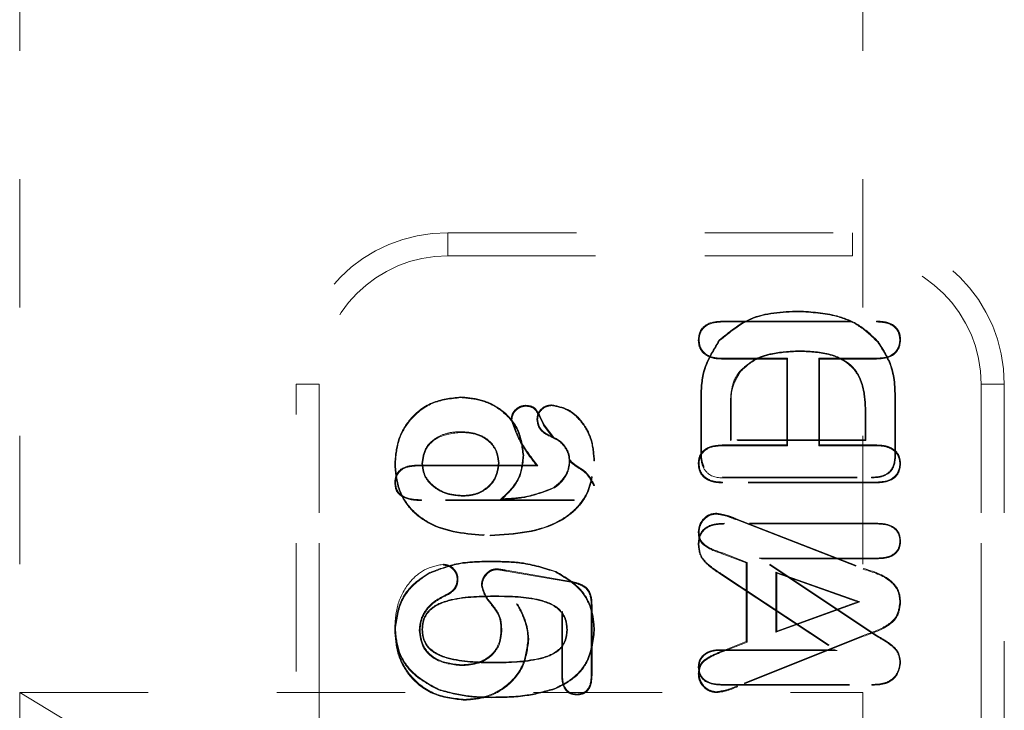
# Model space of a CAD drawing. Header units: inches. Extents: x 1907 to 2452, y -210 to -54.
# Tile 686 of 1056: x 2073.96 to 2074.727, y -64.487 to -63.949. Entities that reach past the tile are written whole.
import ezdxf

# ---------------------------------------------------------------- set-up
doc = ezdxf.new("R2010")
doc.units = ezdxf.units.IN
doc.header["$LTSCALE"] = 0.5
doc.header["$MEASUREMENT"] = 0
doc.linetypes.add('HIDDEN', pattern=[0.225, 0.15, -0.075])
for name, color, linetype in [('DSS-M-S', 53, 'Continuous'), ('DST-M-S', 53, 'Continuous'), ('SVD-M-S', 8, 'Continuous')]:
    doc.layers.add(name, color=color, linetype=linetype)

msp = doc.modelspace()

# ---------------------------------------------------------------- linework, layer by layer
at = {"layer": 'DSS-M-S', "linetype": 'HIDDEN', "lineweight": 18}
for p, q in [((2073.96043, -62.47349), (2073.96043, -64.97349)), ((2074.61663, -64.97349), (2074.61663, -62.47349))]:
    msp.add_line(p, q, dxfattribs=at)
at = {"layer": 'DST-M-S', "linetype": 'HIDDEN', "lineweight": 18}
for p, q in [((2073.96043, -62.47349), (2073.96043, -64.47349)), ((2073.96043, -64.47349), (2074.61663, -64.47349)), ((2073.96043, -64.47349), (2074.28853, -64.67063)), ((2074.28853, -64.67063), (2074.61663, -64.47349))]:
    msp.add_line(p, q, dxfattribs=at)
at = {"layer": 'SVD-M-S', "linetype": 'HIDDEN', "lineweight": 18}
for p, q in [((2074.29364, -64.13326), (2074.29364, -64.11522)), ((2074.29364, -64.11522), (2074.6086, -64.11522)), ((2074.29364, -64.11522), (2074.29364, -64.13326)), ((2074.6086, -64.13326), (2074.6086, -64.11522)), ((2074.6086, -64.11522), (2074.6086, -64.13326)), ((2074.29364, -64.13326), (2074.6086, -64.13326)), ((2074.6086, -64.13326), (2074.29364, -64.13326)), ((2074.56665, -64.17676), (2074.56665, -64.17624)), ((2074.50733, -64.18473), (2074.50732, -64.18412)), ((2074.50732, -64.18412), (2074.6273, -64.18412)), ((2074.6273, -64.18473), (2074.6273, -64.18412)), ((2074.50733, -64.18473), (2074.6273, -64.18473)), ((2074.48914, -64.19873), (2074.48853, -64.19873)), ((2074.50518, -64.19928), (2074.5048, -64.19894)), ((2074.64539, -64.19873), (2074.64601, -64.19873)), ((2074.56686, -64.20722), (2074.56687, -64.20774)), ((2074.62829, -64.20053), (2074.62869, -64.2002)), ((2074.50705, -64.21302), (2074.50704, -64.21364)), ((2074.55742, -64.21364), (2074.50704, -64.21364)), ((2074.55804, -64.21302), (2074.50705, -64.21302)), ((2074.55804, -64.21302), (2074.55742, -64.21364)), ((2074.55742, -64.28057), (2074.55742, -64.21364)), ((2074.55804, -64.28119), (2074.55804, -64.21302)), ((2074.62711, -64.21302), (2074.58239, -64.21302)), ((2074.58239, -64.21302), (2074.58239, -64.28119)), ((2074.58239, -64.21302), (2074.58301, -64.21364)), ((2074.62712, -64.21364), (2074.58301, -64.21364)), ((2074.58301, -64.21364), (2074.58301, -64.28057)), ((2074.62711, -64.21302), (2074.62712, -64.21364)), ((2074.52095, -64.22309), (2074.52134, -64.22342)), ((2074.19357, -64.23333), (2074.17553, -64.23333)), ((2074.17553, -65.25695), (2074.17553, -64.23333)), ((2074.17553, -64.23333), (2074.19357, -64.23333)), ((2074.19357, -65.25695), (2074.19357, -64.23333)), ((2074.19357, -64.23333), (2074.19357, -65.25695)), ((2074.70867, -64.23333), (2074.72671, -64.23333)), ((2074.70867, -64.23333), (2074.70867, -65.25695)), ((2074.70867, -65.25695), (2074.70867, -64.23333)), ((2074.72671, -64.23333), (2074.70867, -64.23333)), ((2074.72671, -64.23333), (2074.72671, -65.25695)), ((2074.30367, -64.24369), (2074.30367, -64.24317)), ((2074.35442, -64.25031), (2074.35442, -64.24969)), ((2074.37438, -64.24987), (2074.37438, -64.24935)), ((2074.49101, -64.24665), (2074.49049, -64.24665)), ((2074.49049, -64.24665), (2074.49049, -64.28669)), ((2074.49101, -64.24665), (2074.49101, -64.28669)), ((2074.5136, -64.25298), (2074.51412, -64.25298)), ((2074.5136, -64.27715), (2074.5136, -64.25298)), ((2074.51412, -64.27663), (2074.51412, -64.25298)), ((2074.64155, -64.2477), (2074.64207, -64.24769)), ((2074.64155, -64.28807), (2074.64155, -64.2477)), ((2074.64207, -64.28808), (2074.64207, -64.24769)), ((2074.34348, -64.26082), (2074.34286, -64.26083)), ((2074.36349, -64.2607), (2074.36297, -64.2607)), ((2074.61896, -64.25602), (2074.61845, -64.25603)), ((2074.61845, -64.25603), (2074.61845, -64.27663)), ((2074.61896, -64.25602), (2074.61896, -64.27715)), ((2074.36817, -64.26503), (2074.36872, -64.26476)), ((2074.36817, -64.26503), (2074.37483, -64.27413)), ((2074.36872, -64.26476), (2074.3768, -64.27579)), ((2074.30389, -64.27021), (2074.30389, -64.27073)), ((2074.37414, -64.27376), (2074.37395, -64.27424)), ((2074.50705, -64.28119), (2074.50704, -64.28057)), ((2074.50704, -64.28057), (2074.55742, -64.28057)), ((2074.50705, -64.28119), (2074.55804, -64.28119)), ((2074.5136, -64.27715), (2074.51412, -64.27663)), ((2074.61896, -64.27715), (2074.5136, -64.27715)), ((2074.61845, -64.27663), (2074.51412, -64.27663)), ((2074.55804, -64.28119), (2074.55742, -64.28057)), ((2074.58239, -64.28119), (2074.58301, -64.28057)), ((2074.58239, -64.28119), (2074.62711, -64.28119)), ((2074.58301, -64.28057), (2074.62712, -64.28057)), ((2074.61896, -64.27715), (2074.61845, -64.27663)), ((2074.62711, -64.28119), (2074.62712, -64.28057)), ((2074.35218, -64.28878), (2074.3527, -64.28878)), ((2074.49101, -64.28669), (2074.49049, -64.28669)), ((2074.64155, -64.28807), (2074.64207, -64.28808)), ((2074.25282, -64.29549), (2074.2523, -64.29549)), ((2074.26899, -64.29694), (2074.26898, -64.29632)), ((2074.26898, -64.29632), (2074.36254, -64.29632)), ((2074.26899, -64.29694), (2074.36377, -64.29694)), ((2074.27344, -64.29466), (2074.27396, -64.29466)), ((2074.33353, -64.29488), (2074.33301, -64.29487)), ((2074.36377, -64.29694), (2074.36254, -64.29632)), ((2074.38865, -64.29368), (2074.38813, -64.29367)), ((2074.4073, -64.293), (2074.40782, -64.293)), ((2074.48914, -64.29518), (2074.48853, -64.29518)), ((2074.64539, -64.29519), (2074.64601, -64.29518)), ((2074.50737, -64.30537), (2074.51212, -64.30565)), ((2074.51212, -64.30565), (2074.51212, -64.30616)), ((2074.51212, -64.30565), (2074.62324, -64.30565)), ((2074.51212, -64.30616), (2074.62324, -64.30616)), ((2074.62324, -64.30565), (2074.62324, -64.30616)), ((2074.25292, -64.31001), (2074.2523, -64.31001)), ((2074.37648, -64.31404), (2074.3762, -64.31361)), ((2074.4072, -64.31203), (2074.40782, -64.31204)), ((2074.50733, -64.30948), (2074.50732, -64.3101)), ((2074.6273, -64.3101), (2074.50732, -64.3101)), ((2074.6273, -64.30948), (2074.50733, -64.30948)), ((2074.6273, -64.30948), (2074.6273, -64.3101)), ((2074.30549, -64.32046), (2074.30548, -64.31994)), ((2074.27317, -64.32326), (2074.27316, -64.32388)), ((2074.39185, -64.32388), (2074.27316, -64.32388)), ((2074.39184, -64.32326), (2074.27317, -64.32326)), ((2074.33473, -64.32306), (2074.33621, -64.32246)), ((2074.39184, -64.32326), (2074.39185, -64.32388)), ((2074.50246, -64.33434), (2074.50246, -64.33372)), ((2074.62835, -64.3416), (2074.50858, -64.3416)), ((2074.50859, -64.34211), (2074.50858, -64.3416)), ((2074.62834, -64.34211), (2074.50859, -64.34211)), ((2074.51792, -64.33873), (2074.51814, -64.33815)), ((2074.51792, -64.33873), (2074.61681, -64.37727)), ((2074.51814, -64.33815), (2074.61703, -64.37669)), ((2074.62834, -64.34211), (2074.62835, -64.3416)), ((2074.32664, -64.35092), (2074.32665, -64.35144)), ((2074.48914, -64.34831), (2074.48853, -64.3483)), ((2074.48904, -64.35793), (2074.48853, -64.35793)), ((2074.64549, -64.35553), (2074.64601, -64.35553)), ((2074.50739, -64.3647), (2074.50716, -64.36528)), ((2074.52593, -64.37248), (2074.50716, -64.36528)), ((2074.52655, -64.37205), (2074.50739, -64.3647)), ((2074.29026, -64.37408), (2074.29026, -64.37346)), ((2074.32923, -64.37164), (2074.32923, -64.37112)), ((2074.52655, -64.37205), (2074.52593, -64.37248)), ((2074.52593, -64.43372), (2074.52593, -64.37248)), ((2074.52655, -64.43414), (2074.52655, -64.37205)), ((2074.53603, -64.36864), (2074.53774, -64.36915)), ((2074.53603, -64.36864), (2074.62834, -64.36864)), ((2074.62724, -64.42944), (2074.53603, -64.36864)), ((2074.62752, -64.42901), (2074.53774, -64.36915)), ((2074.53774, -64.36915), (2074.62835, -64.36915)), ((2074.62834, -64.36864), (2074.62835, -64.36915)), ((2074.27861, -64.38102), (2074.27836, -64.38057)), ((2074.3319, -64.37762), (2074.33191, -64.377)), ((2074.33894, -64.37875), (2074.33904, -64.37814)), ((2074.33894, -64.37875), (2074.38925, -64.38745)), ((2074.33904, -64.37814), (2074.38936, -64.38684)), ((2074.37743, -64.3795), (2074.37764, -64.37903)), ((2074.5069, -64.38121), (2074.50661, -64.38164)), ((2074.50661, -64.38164), (2074.59482, -64.44002)), ((2074.5069, -64.38121), (2074.59654, -64.44054)), ((2074.61438, -64.40277), (2074.54893, -64.3796)), ((2074.54893, -64.3796), (2074.54893, -64.42638)), ((2074.54893, -64.3796), (2074.54955, -64.38047)), ((2074.61254, -64.40277), (2074.54955, -64.38047)), ((2074.54955, -64.38047), (2074.54955, -64.4255)), ((2074.61681, -64.37727), (2074.61703, -64.37669)), ((2074.3009, -64.3853), (2074.30152, -64.3853)), ((2074.32035, -64.38997), (2074.31973, -64.38998)), ((2074.38925, -64.38745), (2074.38936, -64.38684)), ((2074.2912, -64.39772), (2074.29146, -64.39828)), ((2074.33129, -64.39817), (2074.33129, -64.39868)), ((2074.3471, -64.40419), (2074.34827, -64.40502)), ((2074.40523, -64.40512), (2074.40585, -64.40511)), ((2074.40523, -64.40512), (2074.40523, -64.45964)), ((2074.40585, -64.40511), (2074.40585, -64.45964)), ((2074.54893, -64.42638), (2074.61438, -64.40277)), ((2074.54955, -64.4255), (2074.61254, -64.40277)), ((2074.61438, -64.40277), (2074.61254, -64.40277)), ((2074.64539, -64.40299), (2074.64601, -64.40299)), ((2074.38284, -64.4104), (2074.38223, -64.41092)), ((2074.38223, -64.46026), (2074.38223, -64.41092)), ((2074.38284, -64.46025), (2074.38284, -64.4104)), ((2074.25282, -64.42399), (2074.2523, -64.424)), ((2074.27137, -64.42525), (2074.27199, -64.42526)), ((2074.27344, -64.42433), (2074.27396, -64.42433)), ((2074.3356, -64.4257), (2074.33498, -64.42569)), ((2074.38668, -64.42455), (2074.38616, -64.42455)), ((2074.4073, -64.42501), (2074.40782, -64.42501)), ((2074.61699, -64.42892), (2074.51875, -64.4683)), ((2074.61722, -64.4295), (2074.51898, -64.46887)), ((2074.54893, -64.42638), (2074.54955, -64.4255)), ((2074.61699, -64.42892), (2074.61722, -64.4295)), ((2074.62724, -64.42944), (2074.62752, -64.42901)), ((2074.35602, -64.43221), (2074.35664, -64.43221)), ((2074.50756, -64.44091), (2074.52593, -64.43372)), ((2074.5078, -64.44148), (2074.52655, -64.43414)), ((2074.52655, -64.43414), (2074.52593, -64.43372)), ((2074.5061, -64.44054), (2074.50609, -64.44002)), ((2074.59482, -64.44002), (2074.50609, -64.44002)), ((2074.59654, -64.44054), (2074.5061, -64.44054)), ((2074.5078, -64.44148), (2074.50756, -64.44091)), ((2074.59654, -64.44054), (2074.59482, -64.44002)), ((2074.30401, -64.45245), (2074.30401, -64.45183)), ((2074.33046, -64.45038), (2074.33046, -64.44986)), ((2074.64549, -64.45008), (2074.64601, -64.45008)), ((2074.40523, -64.45964), (2074.40585, -64.45964)), ((2074.48904, -64.4538), (2074.48853, -64.4538)), ((2074.48914, -64.4586), (2074.48853, -64.4586)), ((2074.38284, -64.46025), (2074.38223, -64.46026)), ((2074.50619, -64.46706), (2074.50618, -64.46758)), ((2074.50618, -64.46758), (2074.62368, -64.46758)), ((2074.50619, -64.46706), (2074.62367, -64.46706)), ((2074.62367, -64.46706), (2074.62368, -64.46758)), ((2074.63524, -64.4655), (2074.63542, -64.46598)), ((2074.28654, -64.47094), (2074.28635, -64.47142)), ((2074.37653, -64.47033), (2074.37672, -64.47081)), ((2074.39389, -64.47465), (2074.39388, -64.47527)), ((2074.50266, -64.47287), (2074.50264, -64.47349)), ((2074.51875, -64.4683), (2074.51898, -64.46887)), ((2074.30709, -64.47877), (2074.30708, -64.47939)), ((2074.32748, -64.47691), (2074.32748, -64.47742))]:
    msp.add_line(p, q, dxfattribs=at)
for centre, radius, start, end in [((2074.29364, -64.23333), 0.11811, 90, 180), ((2074.6086, -64.23333), 0.11811, 0, 90), ((2074.29364, -64.23333), 0.10007, 90, 180), ((2074.29364, -64.23333), 0.10007, 90, 180), ((2074.6086, -64.23333), 0.10007, 0, 90), ((2074.6086, -64.23333), 0.10007, 0, 90)]:
    msp.add_arc(centre, radius, start, end, dxfattribs=at)
for points, knots in [([(2074.56665, -64.17624), (2074.55363, -64.17681), (2074.5304, -64.17782), (2074.51261, -64.1925), (2074.5048, -64.19894)], [0, 0, 0, 0, 0.560774, 1, 1, 1, 1]), ([(2074.62869, -64.2002), (2074.62408, -64.19571), (2074.61485, -64.18672), (2074.59323, -64.17782), (2074.57673, -64.17684), (2074.56665, -64.17624)], [0, 0, 0, 0, 0.279841, 0.559914, 1, 1, 1, 1]), ([(2074.48853, -64.19873), (2074.48884, -64.19618), (2074.48948, -64.19111), (2074.49678, -64.18475), (2074.50332, -64.18436), (2074.50732, -64.18412)], [0, 0, 0, 0, 0.279989, 0.559343, 1, 1, 1, 1]), ([(2074.56665, -64.17676), (2074.55369, -64.17732), (2074.53061, -64.17832), (2074.51293, -64.19289), (2074.50518, -64.19928)], [0, 0, 0, 0, 0.561452, 1, 1, 1, 1]), ([(2074.62829, -64.20053), (2074.62372, -64.19608), (2074.61456, -64.18716), (2074.59308, -64.17833), (2074.57668, -64.17735), (2074.56665, -64.17676)], [0, 0, 0, 0, 0.2794354, 0.5592126, 1, 1, 1, 1]), ([(2074.6273, -64.18412), (2074.62982, -64.18422), (2074.63483, -64.18444), (2074.64145, -64.18736), (2074.64548, -64.19277), (2074.64583, -64.19674), (2074.64601, -64.19873)], [0, 0, 0, 0, 0.281071, 0.560251, 0.779908, 1, 1, 1, 1]), ([(2074.48914, -64.19873), (2074.48927, -64.1971), (2074.48952, -64.19388), (2074.49207, -64.18963), (2074.49782, -64.18532), (2074.50339, -64.18498), (2074.50733, -64.18473)], [0, 0, 0, 0, 0.187266, 0.371276, 0.556182, 1, 1, 1, 1]), ([(2074.6273, -64.18473), (2074.62976, -64.18484), (2074.63463, -64.18505), (2074.64102, -64.18784), (2074.64489, -64.19302), (2074.64522, -64.19681), (2074.64539, -64.19873)], [0, 0, 0, 0, 0.285964, 0.563876, 0.78052, 1, 1, 1, 1]), ([(2074.50704, -64.21364), (2074.50452, -64.21354), (2074.4995, -64.21332), (2074.49301, -64.21011), (2074.48908, -64.20467), (2074.48871, -64.20071), (2074.48853, -64.19873)], [0, 0, 0, 0, 0.2808678, 0.5599553, 0.7799371, 1, 1, 1, 1]), ([(2074.50705, -64.21302), (2074.50458, -64.21292), (2074.49972, -64.21272), (2074.49345, -64.20964), (2074.48967, -64.20443), (2074.48932, -64.20063), (2074.48914, -64.19873)], [0, 0, 0, 0, 0.285172, 0.562865, 0.780545, 1, 1, 1, 1]), ([(2074.5048, -64.19894), (2074.49976, -64.20715), (2074.49072, -64.22187), (2074.49056, -64.23905), (2074.49049, -64.24665)], [0, 0, 0, 0, 0.5577141, 1, 1, 1, 1]), ([(2074.50518, -64.19928), (2074.50019, -64.20742), (2074.49122, -64.22204), (2074.49108, -64.23909), (2074.49101, -64.24665)], [0, 0, 0, 0, 0.556664, 1, 1, 1, 1]), ([(2074.64539, -64.19873), (2074.64526, -64.20037), (2074.64502, -64.20363), (2074.64247, -64.20794), (2074.63676, -64.21246), (2074.6311, -64.21279), (2074.62711, -64.21302)], [0, 0, 0, 0, 0.186807, 0.371803, 0.556829, 1, 1, 1, 1]), ([(2074.64601, -64.19873), (2074.64568, -64.20129), (2074.64504, -64.20641), (2074.63782, -64.21301), (2074.63118, -64.2134), (2074.62712, -64.21364)], [0, 0, 0, 0, 0.280034, 0.559546, 1, 1, 1, 1]), ([(2074.52095, -64.22309), (2074.52442, -64.21989), (2074.53136, -64.21349), (2074.54757, -64.20814), (2074.55955, -64.20757), (2074.56686, -64.20722)], [0, 0, 0, 0, 0.280472, 0.561008, 1, 1, 1, 1]), ([(2074.56686, -64.20722), (2074.57459, -64.20744), (2074.59003, -64.20788), (2074.61088, -64.2183), (2074.61849, -64.23781), (2074.6188, -64.24995), (2074.61896, -64.25602)], [0, 0, 0, 0, 0.280362, 0.559582, 0.779547, 1, 1, 1, 1]), ([(2074.64155, -64.2477), (2074.64146, -64.23812), (2074.64131, -64.22109), (2074.63225, -64.20679), (2074.62829, -64.20053)], [0, 0, 0, 0, 0.562413, 1, 1, 1, 1]), ([(2074.64207, -64.24769), (2074.64198, -64.23807), (2074.64181, -64.22092), (2074.63269, -64.20652), (2074.62869, -64.2002)], [0, 0, 0, 0, 0.561241, 1, 1, 1, 1]), ([(2074.52134, -64.22342), (2074.52477, -64.22027), (2074.53163, -64.21394), (2074.5477, -64.20865), (2074.55959, -64.20808), (2074.56687, -64.20774)], [0, 0, 0, 0, 0.279388, 0.559497, 1, 1, 1, 1]), ([(2074.56687, -64.20774), (2074.57456, -64.20795), (2074.58984, -64.20838), (2074.61048, -64.21867), (2074.61798, -64.23797), (2074.61829, -64.24998), (2074.61845, -64.25603)], [0, 0, 0, 0, 0.281598, 0.559858, 0.778529, 1, 1, 1, 1]), ([(2074.5136, -64.25298), (2074.51359, -64.24943), (2074.51357, -64.24357), (2074.51471, -64.23546), (2074.51681, -64.22874), (2074.51957, -64.22497), (2074.52095, -64.22309)], [0, 0, 0, 0, 0.337687, 0.557885, 0.778683, 1, 1, 1, 1]), ([(2074.51412, -64.25298), (2074.51395, -64.24704), (2074.51365, -64.23645), (2074.519, -64.22739), (2074.52134, -64.22342)], [0, 0, 0, 0, 0.561865, 1, 1, 1, 1]), ([(2074.30367, -64.24317), (2074.29598, -64.24402), (2074.28061, -64.24573), (2074.26326, -64.25973), (2074.25369, -64.27738), (2074.25277, -64.28945), (2074.2523, -64.29549)], [0, 0, 0, 0, 0.279719, 0.559036, 0.779416, 1, 1, 1, 1]), ([(2074.30367, -64.24369), (2074.29605, -64.24453), (2074.28084, -64.24622), (2074.26367, -64.26008), (2074.25419, -64.27754), (2074.25328, -64.2895), (2074.25282, -64.29549)], [0, 0, 0, 0, 0.279828, 0.558869, 0.77913, 1, 1, 1, 1]), ([(2074.3527, -64.28878), (2074.35181, -64.28178), (2074.35004, -64.26779), (2074.33637, -64.25271), (2074.32013, -64.24458), (2074.30916, -64.24364), (2074.30367, -64.24317)], [0, 0, 0, 0, 0.2793878, 0.5586512, 0.7792776, 1, 1, 1, 1]), ([(2074.35218, -64.28878), (2074.35131, -64.28186), (2074.34956, -64.26802), (2074.33603, -64.25312), (2074.31996, -64.24508), (2074.3091, -64.24415), (2074.30367, -64.24369)], [0, 0, 0, 0, 0.279283, 0.558244, 0.778895, 1, 1, 1, 1]), ([(2074.34286, -64.26083), (2074.3431, -64.25917), (2074.34359, -64.25585), (2074.34682, -64.25233), (2074.35051, -64.25008), (2074.35312, -64.24982), (2074.35442, -64.24969)], [0, 0, 0, 0, 0.279006, 0.559181, 0.779708, 1, 1, 1, 1]), ([(2074.34348, -64.26082), (2074.34371, -64.25926), (2074.34417, -64.25613), (2074.34723, -64.25281), (2074.35072, -64.25068), (2074.35319, -64.25043), (2074.35442, -64.25031)], [0, 0, 0, 0, 0.277566, 0.558651, 0.779074, 1, 1, 1, 1]), ([(2074.35442, -64.24969), (2074.35657, -64.24994), (2074.36088, -64.25043), (2074.36502, -64.2572), (2074.36732, -64.26189), (2074.36872, -64.26476)], [0, 0, 0, 0, 0.277972, 0.557563, 1, 1, 1, 1]), ([(2074.35442, -64.25031), (2074.35645, -64.25054), (2074.36055, -64.251), (2074.36451, -64.2576), (2074.36676, -64.26218), (2074.36817, -64.26503)], [0, 0, 0, 0, 0.270954, 0.546277, 1, 1, 1, 1]), ([(2074.37438, -64.24935), (2074.37272, -64.24958), (2074.36938, -64.25004), (2074.36566, -64.25306), (2074.36329, -64.25674), (2074.36308, -64.25938), (2074.36297, -64.2607)], [0, 0, 0, 0, 0.279387, 0.559282, 0.779573, 1, 1, 1, 1]), ([(2074.37438, -64.24987), (2074.37279, -64.25009), (2074.3696, -64.25053), (2074.36605, -64.25341), (2074.36378, -64.25692), (2074.36359, -64.25944), (2074.36349, -64.2607)], [0, 0, 0, 0, 0.279711, 0.559877, 0.778913, 1, 1, 1, 1]), ([(2074.40782, -64.293), (2074.40738, -64.28733), (2074.40652, -64.27599), (2074.39863, -64.26199), (2074.38756, -64.25196), (2074.37877, -64.25022), (2074.37438, -64.24935)], [0, 0, 0, 0, 0.2806, 0.560848, 0.780976, 1, 1, 1, 1]), ([(2074.4073, -64.293), (2074.40687, -64.28738), (2074.40602, -64.27617), (2074.39822, -64.26233), (2074.38732, -64.25244), (2074.37868, -64.25072), (2074.37438, -64.24987)], [0, 0, 0, 0, 0.281725, 0.562372, 0.782147, 1, 1, 1, 1]), ([(2074.36254, -64.29632), (2074.35781, -64.29023), (2074.3494, -64.27939), (2074.34485, -64.26648), (2074.34286, -64.26083)], [0, 0, 0, 0, 0.562116, 1, 1, 1, 1]), ([(2074.36377, -64.29694), (2074.3589, -64.2907), (2074.35029, -64.27966), (2074.34554, -64.26653), (2074.34348, -64.26082)], [0, 0, 0, 0, 0.565284, 1, 1, 1, 1]), ([(2074.36297, -64.2607), (2074.3632, -64.26243), (2074.36366, -64.26589), (2074.36737, -64.27116), (2074.37146, -64.27307), (2074.37395, -64.27424)], [0, 0, 0, 0, 0.280136, 0.560638, 1, 1, 1, 1]), ([(2074.36349, -64.2607), (2074.36371, -64.26237), (2074.36415, -64.2657), (2074.36775, -64.27079), (2074.37172, -64.27263), (2074.37414, -64.27376)], [0, 0, 0, 0, 0.278778, 0.557934, 1, 1, 1, 1]), ([(2074.27344, -64.29466), (2074.27407, -64.29055), (2074.27533, -64.28231), (2074.28449, -64.27446), (2074.2943, -64.27069), (2074.30069, -64.27037), (2074.30389, -64.27021)], [0, 0, 0, 0, 0.279734, 0.559802, 0.780298, 1, 1, 1, 1]), ([(2074.27396, -64.29466), (2074.27458, -64.29065), (2074.27582, -64.28263), (2074.28725, -64.27251), (2074.29758, -64.2714), (2074.30389, -64.27073)], [0, 0, 0, 0, 0.279539, 0.560136, 1, 1, 1, 1]), ([(2074.30389, -64.27021), (2074.30791, -64.27047), (2074.31597, -64.27099), (2074.32613, -64.27661), (2074.33243, -64.28533), (2074.33316, -64.2917), (2074.33353, -64.29488)], [0, 0, 0, 0, 0.278969, 0.558885, 0.779705, 1, 1, 1, 1]), ([(2074.30389, -64.27073), (2074.30786, -64.27098), (2074.31579, -64.27149), (2074.32577, -64.277), (2074.33194, -64.28553), (2074.33265, -64.29176), (2074.33301, -64.29487)], [0, 0, 0, 0, 0.280675, 0.560276, 0.78017, 1, 1, 1, 1]), ([(2074.37395, -64.27424), (2074.37614, -64.27524), (2074.38053, -64.27725), (2074.38505, -64.28236), (2074.38774, -64.28801), (2074.388, -64.29179), (2074.38813, -64.29367)], [0, 0, 0, 0, 0.2799633, 0.559815, 0.7798322, 1, 1, 1, 1]), ([(2074.37414, -64.27376), (2074.37638, -64.27479), (2074.38086, -64.27684), (2074.3855, -64.28208), (2074.38825, -64.28787), (2074.38851, -64.29175), (2074.38865, -64.29368)], [0, 0, 0, 0, 0.27909, 0.559118, 0.780178, 1, 1, 1, 1]), ([(2074.48853, -64.29518), (2074.48865, -64.29351), (2074.4889, -64.29018), (2074.4915, -64.28575), (2074.49733, -64.28121), (2074.50304, -64.28083), (2074.50704, -64.28057)], [0, 0, 0, 0, 0.187122, 0.374314, 0.561191, 1, 1, 1, 1]), ([(2074.48914, -64.29518), (2074.48927, -64.29357), (2074.48951, -64.29038), (2074.49199, -64.28615), (2074.49762, -64.28179), (2074.50315, -64.28144), (2074.50705, -64.28119)], [0, 0, 0, 0, 0.186669, 0.371634, 0.556299, 1, 1, 1, 1]), ([(2074.62711, -64.28119), (2074.62959, -64.28129), (2074.63447, -64.28149), (2074.64083, -64.28437), (2074.64484, -64.28946), (2074.6452, -64.29327), (2074.64539, -64.29519)], [0, 0, 0, 0, 0.285524, 0.563921, 0.780739, 1, 1, 1, 1]), ([(2074.62712, -64.28057), (2074.62964, -64.28068), (2074.63468, -64.28089), (2074.64126, -64.28388), (2074.64543, -64.28921), (2074.64581, -64.29319), (2074.64601, -64.29518)], [0, 0, 0, 0, 0.280888, 0.560214, 0.779969, 1, 1, 1, 1]), ([(2074.33473, -64.32306), (2074.34029, -64.31775), (2074.35021, -64.30826), (2074.35158, -64.29473), (2074.35218, -64.28878)], [0, 0, 0, 0, 0.560007, 1, 1, 1, 1]), ([(2074.33621, -64.32246), (2074.34148, -64.31718), (2074.35089, -64.30774), (2074.35215, -64.29458), (2074.3527, -64.28878)], [0, 0, 0, 0, 0.559367, 1, 1, 1, 1]), ([(2074.38774, -64.29073), (2074.38827, -64.29151), (2074.39141, -64.29612), (2074.40143, -64.29999), (2074.40573, -64.30811), (2074.40782, -64.31204)], [0, 0, 0, 0, 0.094297, 0.561503, 1, 1, 1, 1]), ([(2074.49049, -64.28669), (2074.49054, -64.28993), (2074.49062, -64.29633), (2074.49808, -64.30646), (2074.50677, -64.30627), (2074.51212, -64.30616)], [0, 0, 0, 0, 0.282359, 0.559095, 1, 1, 1, 1]), ([(2074.49101, -64.28669), (2074.49103, -64.28882), (2074.49107, -64.29275), (2074.49246, -64.29642), (2074.4931, -64.2981)], [0, 0, 0, 0, 0.541465, 1, 1, 1, 1]), ([(2074.62324, -64.30565), (2074.62602, -64.30554), (2074.63147, -64.30534), (2074.63857, -64.30132), (2074.64129, -64.29455), (2074.64146, -64.29025), (2074.64155, -64.28807)], [0, 0, 0, 0, 0.2842241, 0.558008, 0.7764227, 1, 1, 1, 1]), ([(2074.62324, -64.30616), (2074.62607, -64.30605), (2074.63168, -64.30584), (2074.63898, -64.30168), (2074.64179, -64.29471), (2074.64198, -64.29029), (2074.64207, -64.28808)], [0, 0, 0, 0, 0.281217, 0.55852, 0.778801, 1, 1, 1, 1]), ([(2074.2523, -64.29549), (2074.25284, -64.30206), (2074.25389, -64.31519), (2074.26464, -64.33245), (2074.28862, -64.34891), (2074.31097, -64.35039), (2074.32665, -64.35144)], [0, 0, 0, 0, 0.187077, 0.373675, 0.560628, 1, 1, 1, 1]), ([(2074.2523, -64.31001), (2074.25257, -64.30771), (2074.25309, -64.30312), (2074.25939, -64.29703), (2074.26534, -64.29659), (2074.26898, -64.29632)], [0, 0, 0, 0, 0.280361, 0.559919, 1, 1, 1, 1]), ([(2074.25282, -64.29549), (2074.25335, -64.30201), (2074.25439, -64.31501), (2074.26503, -64.33209), (2074.28884, -64.34842), (2074.31104, -64.34989), (2074.32664, -64.35092)], [0, 0, 0, 0, 0.186911, 0.37284, 0.559445, 1, 1, 1, 1]), ([(2074.25292, -64.31001), (2074.25303, -64.30854), (2074.25324, -64.30562), (2074.2554, -64.30173), (2074.26039, -64.29757), (2074.26543, -64.2972), (2074.26899, -64.29694)], [0, 0, 0, 0, 0.188034, 0.372299, 0.55708, 1, 1, 1, 1]), ([(2074.30549, -64.32046), (2074.30121, -64.32014), (2074.29266, -64.31951), (2074.28203, -64.31356), (2074.27463, -64.30485), (2074.27384, -64.29806), (2074.27344, -64.29466)], [0, 0, 0, 0, 0.279176, 0.558869, 0.779624, 1, 1, 1, 1]), ([(2074.30548, -64.31994), (2074.30126, -64.31963), (2074.29283, -64.31901), (2074.28238, -64.31316), (2074.27512, -64.30464), (2074.27434, -64.29798), (2074.27396, -64.29466)], [0, 0, 0, 0, 0.280632, 0.560536, 0.78037, 1, 1, 1, 1]), ([(2074.33301, -64.29487), (2074.33244, -64.29875), (2074.33131, -64.30649), (2074.32372, -64.31485), (2074.31465, -64.31932), (2074.30854, -64.31974), (2074.30548, -64.31994)], [0, 0, 0, 0, 0.279326, 0.558659, 0.779189, 1, 1, 1, 1]), ([(2074.33353, -64.29488), (2074.33295, -64.29883), (2074.33179, -64.30673), (2074.32405, -64.31527), (2074.3148, -64.31983), (2074.30859, -64.32025), (2074.30549, -64.32046)], [0, 0, 0, 0, 0.279467, 0.559452, 0.780102, 1, 1, 1, 1]), ([(2074.32664, -64.35092), (2074.34586, -64.34965), (2074.36989, -64.34805), (2074.39266, -64.3314), (2074.40454, -64.3166), (2074.4062, -64.30243), (2074.4073, -64.293)], [0, 0, 0, 0, 0.500262, 0.625756, 0.750975, 1, 1, 1, 1]), ([(2074.32665, -64.35144), (2074.34595, -64.35015), (2074.37012, -64.34854), (2074.39303, -64.33177), (2074.40502, -64.31682), (2074.4067, -64.30251), (2074.40782, -64.293)], [0, 0, 0, 0, 0.4990533, 0.6248367, 0.7505217, 1, 1, 1, 1]), ([(2074.38813, -64.29367), (2074.38788, -64.29592), (2074.38737, -64.30042), (2074.38339, -64.30762), (2074.37892, -64.31134), (2074.3762, -64.31361)], [0, 0, 0, 0, 0.280009, 0.560501, 1, 1, 1, 1]), ([(2074.38865, -64.29368), (2074.38828, -64.29648), (2074.38767, -64.30109), (2074.38431, -64.30663), (2074.38083, -64.31081), (2074.37793, -64.31296), (2074.37648, -64.31404)], [0, 0, 0, 0, 0.339989, 0.560427, 0.780616, 1, 1, 1, 1]), ([(2074.38854, -64.29285), (2074.38868, -64.29305), (2074.39153, -64.29702), (2074.40092, -64.30032), (2074.40518, -64.30827), (2074.4072, -64.31203)], [0, 0, 0, 0, 0.027346, 0.54005, 1, 1, 1, 1]), ([(2074.50732, -64.3101), (2074.50478, -64.30999), (2074.49972, -64.30977), (2074.49316, -64.30661), (2074.48911, -64.30118), (2074.48872, -64.29718), (2074.48853, -64.29518)], [0, 0, 0, 0, 0.28083, 0.55995, 0.779886, 1, 1, 1, 1]), ([(2074.50733, -64.30948), (2074.50484, -64.30938), (2074.49993, -64.30917), (2074.49359, -64.30614), (2074.4897, -64.30093), (2074.48933, -64.2971), (2074.48914, -64.29518)], [0, 0, 0, 0, 0.285089, 0.562906, 0.780405, 1, 1, 1, 1]), ([(2074.64601, -64.29518), (2074.64569, -64.29773), (2074.64504, -64.30281), (2074.63795, -64.30945), (2074.63135, -64.30985), (2074.6273, -64.3101)], [0, 0, 0, 0, 0.280081, 0.559648, 1, 1, 1, 1]), ([(2074.64539, -64.29519), (2074.64526, -64.29682), (2074.64502, -64.30006), (2074.6425, -64.30435), (2074.63689, -64.30891), (2074.63126, -64.30924), (2074.6273, -64.30948)], [0, 0, 0, 0, 0.186872, 0.372076, 0.557073, 1, 1, 1, 1]), ([(2074.27316, -64.32388), (2074.26832, -64.32368), (2074.26226, -64.32343), (2074.25623, -64.31963), (2074.25298, -64.31603), (2074.25257, -64.31242), (2074.2523, -64.31001)], [0, 0, 0, 0, 0.499468, 0.625552, 0.750747, 1, 1, 1, 1]), ([(2074.27317, -64.32326), (2074.26842, -64.32307), (2074.26252, -64.32284), (2074.25666, -64.31918), (2074.25356, -64.31576), (2074.25318, -64.31231), (2074.25292, -64.31001)], [0, 0, 0, 0, 0.5064361, 0.630972, 0.7532948, 1, 1, 1, 1]), ([(2074.37648, -64.31404), (2074.36895, -64.31697), (2074.35548, -64.32222), (2074.34108, -64.3228), (2074.33473, -64.32306)], [0, 0, 0, 0, 0.559787, 1, 1, 1, 1]), ([(2074.3762, -64.31361), (2074.369, -64.31645), (2074.35612, -64.32154), (2074.34231, -64.32218), (2074.33621, -64.32246)], [0, 0, 0, 0, 0.55837, 1, 1, 1, 1]), ([(2074.48853, -64.3483), (2074.4888, -64.34622), (2074.48935, -64.34206), (2074.49309, -64.33742), (2074.49755, -64.33428), (2074.50082, -64.33391), (2074.50246, -64.33372)], [0, 0, 0, 0, 0.279545, 0.559617, 0.779983, 1, 1, 1, 1]), ([(2074.48914, -64.34831), (2074.48941, -64.34631), (2074.48993, -64.34232), (2074.49352, -64.33788), (2074.49777, -64.33488), (2074.5009, -64.33452), (2074.50246, -64.33434)], [0, 0, 0, 0, 0.280044, 0.560803, 0.780654, 1, 1, 1, 1]), ([(2074.50246, -64.33372), (2074.50547, -64.33422), (2074.51087, -64.33512), (2074.51592, -64.33722), (2074.51814, -64.33815)], [0, 0, 0, 0, 0.558722, 1, 1, 1, 1]), ([(2074.50246, -64.33434), (2074.50541, -64.33483), (2074.51073, -64.33572), (2074.5157, -64.3378), (2074.51792, -64.33873)], [0, 0, 0, 0, 0.554459, 1, 1, 1, 1]), ([(2074.50858, -64.3416), (2074.50582, -64.34171), (2074.50033, -64.34193), (2074.493, -64.34517), (2074.48896, -64.3514), (2074.48867, -64.35575), (2074.48853, -64.35793)], [0, 0, 0, 0, 0.281015, 0.560259, 0.779609, 1, 1, 1, 1]), ([(2074.50859, -64.34211), (2074.50587, -64.34222), (2074.5005, -64.34244), (2074.49336, -64.34557), (2074.48945, -64.35159), (2074.48918, -64.3558), (2074.48904, -64.35793)], [0, 0, 0, 0, 0.2846, 0.562738, 0.779112, 1, 1, 1, 1]), ([(2074.64549, -64.35553), (2074.64538, -64.35398), (2074.64517, -64.35091), (2074.64279, -64.34684), (2074.63738, -64.34266), (2074.63208, -64.34234), (2074.62834, -64.34211)], [0, 0, 0, 0, 0.187448, 0.371804, 0.557037, 1, 1, 1, 1]), ([(2074.64601, -64.35553), (2074.64573, -64.35312), (2074.64517, -64.34832), (2074.63834, -64.3422), (2074.63214, -64.34182), (2074.62835, -64.3416)], [0, 0, 0, 0, 0.280086, 0.559505, 1, 1, 1, 1]), ([(2074.50716, -64.36528), (2074.50227, -64.36366), (2074.49548, -64.36141), (2074.48882, -64.35446), (2074.48862, -64.35036), (2074.48853, -64.3483)], [0, 0, 0, 0, 0.561989, 0.779811, 1, 1, 1, 1]), ([(2074.50739, -64.3647), (2074.50254, -64.3631), (2074.49591, -64.36092), (2074.48941, -64.3542), (2074.48923, -64.3503), (2074.48914, -64.34831)], [0, 0, 0, 0, 0.571938, 0.781803, 1, 1, 1, 1]), ([(2074.48853, -64.35793), (2074.48879, -64.3609), (2074.48932, -64.36685), (2074.49646, -64.37509), (2074.50276, -64.37915), (2074.50661, -64.38164)], [0, 0, 0, 0, 0.279312, 0.558806, 1, 1, 1, 1]), ([(2074.48904, -64.35793), (2074.4893, -64.36083), (2074.48981, -64.36664), (2074.49686, -64.37473), (2074.50307, -64.37874), (2074.5069, -64.38121)], [0, 0, 0, 0, 0.277305, 0.554541, 1, 1, 1, 1]), ([(2074.62834, -64.36864), (2074.63066, -64.36854), (2074.63525, -64.36836), (2074.64125, -64.36572), (2074.64499, -64.36091), (2074.64532, -64.35733), (2074.64549, -64.35553)], [0, 0, 0, 0, 0.285599, 0.563993, 0.780635, 1, 1, 1, 1]), ([(2074.62835, -64.36915), (2074.63071, -64.36906), (2074.63542, -64.36886), (2074.64161, -64.36612), (2074.64548, -64.36112), (2074.64583, -64.35739), (2074.64601, -64.35553)], [0, 0, 0, 0, 0.281084, 0.560437, 0.779976, 1, 1, 1, 1]), ([(2074.2523, -64.42486), (2074.25263, -64.41823), (2074.25329, -64.405), (2074.26207, -64.3884), (2074.27491, -64.37661), (2074.28515, -64.37451), (2074.29026, -64.37346)], [0, 0, 0, 0, 0.280869, 0.560679, 0.780594, 1, 1, 1, 1]), ([(2074.32923, -64.37112), (2074.31936, -64.37113), (2074.30177, -64.37114), (2074.2855, -64.37769), (2074.27836, -64.38057)], [0, 0, 0, 0, 0.560838, 1, 1, 1, 1]), ([(2074.32923, -64.37164), (2074.3194, -64.37164), (2074.30189, -64.37165), (2074.2857, -64.37816), (2074.27861, -64.38102)], [0, 0, 0, 0, 0.561814, 1, 1, 1, 1]), ([(2074.29026, -64.37346), (2074.29194, -64.37374), (2074.2953, -64.3743), (2074.29891, -64.37754), (2074.30123, -64.3813), (2074.30142, -64.38397), (2074.30152, -64.3853)], [0, 0, 0, 0, 0.278968, 0.55929, 0.779513, 1, 1, 1, 1]), ([(2074.29026, -64.37408), (2074.29184, -64.37435), (2074.29502, -64.37488), (2074.29842, -64.37795), (2074.30063, -64.38151), (2074.30081, -64.38403), (2074.3009, -64.3853)], [0, 0, 0, 0, 0.277791, 0.559583, 0.778147, 1, 1, 1, 1]), ([(2074.37764, -64.37903), (2074.36881, -64.37627), (2074.35302, -64.37134), (2074.33651, -64.37119), (2074.32923, -64.37112)], [0, 0, 0, 0, 0.559155, 1, 1, 1, 1]), ([(2074.37743, -64.3795), (2074.36865, -64.37676), (2074.35293, -64.37186), (2074.33649, -64.37171), (2074.32923, -64.37164)], [0, 0, 0, 0, 0.558432, 1, 1, 1, 1]), ([(2074.27836, -64.38057), (2074.27422, -64.38332), (2074.26596, -64.38883), (2074.255, -64.40338), (2074.25332, -64.41619), (2074.2523, -64.424)], [0, 0, 0, 0, 0.280993, 0.561726, 1, 1, 1, 1]), ([(2074.27861, -64.38102), (2074.27451, -64.38375), (2074.26633, -64.3892), (2074.25548, -64.40361), (2074.25383, -64.41627), (2074.25282, -64.42399)], [0, 0, 0, 0, 0.281467, 0.562052, 1, 1, 1, 1]), ([(2074.31973, -64.38998), (2074.31995, -64.38814), (2074.3204, -64.38445), (2074.32371, -64.38037), (2074.32756, -64.3775), (2074.33046, -64.37716), (2074.33191, -64.377)], [0, 0, 0, 0, 0.279669, 0.559699, 0.780039, 1, 1, 1, 1]), ([(2074.32035, -64.38997), (2074.32056, -64.38821), (2074.32099, -64.38471), (2074.32414, -64.38083), (2074.32779, -64.37809), (2074.33053, -64.37778), (2074.3319, -64.37762)], [0, 0, 0, 0, 0.280665, 0.561365, 0.781253, 1, 1, 1, 1]), ([(2074.3319, -64.37762), (2074.33321, -64.37781), (2074.33556, -64.37816), (2074.3379, -64.37857), (2074.33894, -64.37875)], [0, 0, 0, 0, 0.556751, 1, 1, 1, 1]), ([(2074.33191, -64.377), (2074.33324, -64.3772), (2074.33562, -64.37755), (2074.338, -64.37796), (2074.33904, -64.37814)], [0, 0, 0, 0, 0.559923, 1, 1, 1, 1]), ([(2074.4073, -64.42501), (2074.4069, -64.41961), (2074.40609, -64.40884), (2074.3969, -64.39111), (2074.38481, -64.3839), (2074.37743, -64.3795)], [0, 0, 0, 0, 0.281046, 0.560629, 1, 1, 1, 1]), ([(2074.40782, -64.42501), (2074.40741, -64.41956), (2074.40659, -64.40867), (2074.39731, -64.39076), (2074.3851, -64.38347), (2074.37764, -64.37903)], [0, 0, 0, 0, 0.280797, 0.561025, 1, 1, 1, 1]), ([(2074.61681, -64.37727), (2074.62448, -64.37958), (2074.63508, -64.38277), (2074.64461, -64.3938), (2074.64513, -64.39992), (2074.64539, -64.40299)], [0, 0, 0, 0, 0.566265, 0.78236, 1, 1, 1, 1]), ([(2074.61703, -64.37669), (2074.62476, -64.37903), (2074.63551, -64.38229), (2074.6452, -64.39354), (2074.64574, -64.39984), (2074.64601, -64.40299)], [0, 0, 0, 0, 0.561076, 0.780337, 1, 1, 1, 1]), ([(2074.3009, -64.3853), (2074.30075, -64.38687), (2074.30046, -64.39), (2074.29707, -64.39475), (2074.29343, -64.39659), (2074.2912, -64.39772)], [0, 0, 0, 0, 0.278256, 0.555772, 1, 1, 1, 1]), ([(2074.30152, -64.3853), (2074.30136, -64.38694), (2074.30105, -64.39023), (2074.29753, -64.39519), (2074.29376, -64.39711), (2074.29146, -64.39828)], [0, 0, 0, 0, 0.280017, 0.560139, 1, 1, 1, 1]), ([(2074.33498, -64.42569), (2074.33489, -64.4219), (2074.3347, -64.4143), (2074.32822, -64.40582), (2074.32211, -64.39845), (2074.32052, -64.39279), (2074.31973, -64.38998)], [0, 0, 0, 0, 0.2799775, 0.560502, 0.7813901, 1, 1, 1, 1]), ([(2074.3356, -64.4257), (2074.3355, -64.42184), (2074.3353, -64.41412), (2074.32879, -64.40553), (2074.32271, -64.39822), (2074.32112, -64.39268), (2074.32035, -64.38997)], [0, 0, 0, 0, 0.28487, 0.569566, 0.788821, 1, 1, 1, 1]), ([(2074.38925, -64.38745), (2074.39173, -64.38797), (2074.39659, -64.38898), (2074.40272, -64.39301), (2074.405, -64.39922), (2074.40515, -64.40314), (2074.40523, -64.40512)], [0, 0, 0, 0, 0.284658, 0.559549, 0.776624, 1, 1, 1, 1]), ([(2074.38936, -64.38684), (2074.39188, -64.38737), (2074.3969, -64.38842), (2074.40322, -64.39261), (2074.40561, -64.39905), (2074.40577, -64.40309), (2074.40585, -64.40511)], [0, 0, 0, 0, 0.280904, 0.559344, 0.779202, 1, 1, 1, 1]), ([(2074.2912, -64.39772), (2074.28823, -64.39928), (2074.28229, -64.40241), (2074.27583, -64.4094), (2074.272, -64.41731), (2074.27158, -64.42261), (2074.27137, -64.42525)], [0, 0, 0, 0, 0.2788515, 0.5588148, 0.7797359, 1, 1, 1, 1]), ([(2074.29146, -64.39828), (2074.28854, -64.39982), (2074.28269, -64.40289), (2074.27636, -64.40974), (2074.27261, -64.41749), (2074.2722, -64.42267), (2074.27199, -64.42526)], [0, 0, 0, 0, 0.280165, 0.560008, 0.780024, 1, 1, 1, 1]), ([(2074.27344, -64.42433), (2074.27368, -64.42132), (2074.27416, -64.41529), (2074.28178, -64.40544), (2074.30199, -64.39838), (2074.31958, -64.39825), (2074.33129, -64.39817)], [0, 0, 0, 0, 0.126073, 0.252662, 0.502459, 1, 1, 1, 1]), ([(2074.27396, -64.42433), (2074.27419, -64.42139), (2074.27465, -64.4155), (2074.28213, -64.40585), (2074.30216, -64.39889), (2074.31962, -64.39877), (2074.33129, -64.39868)], [0, 0, 0, 0, 0.124889, 0.249335, 0.49844, 1, 1, 1, 1]), ([(2074.33129, -64.39817), (2074.34264, -64.39828), (2074.35969, -64.39845), (2074.37927, -64.40587), (2074.38605, -64.41582), (2074.38647, -64.42165), (2074.38668, -64.42455)], [0, 0, 0, 0, 0.497553, 0.747354, 0.873984, 1, 1, 1, 1]), ([(2074.33129, -64.39868), (2074.3426, -64.39879), (2074.35951, -64.39896), (2074.3789, -64.40626), (2074.38555, -64.41601), (2074.38596, -64.4217), (2074.38616, -64.42455)], [0, 0, 0, 0, 0.501532, 0.750433, 0.874965, 1, 1, 1, 1]), ([(2074.3471, -64.40419), (2074.34872, -64.40716), (2074.35139, -64.41206), (2074.35405, -64.41933), (2074.35568, -64.42568), (2074.3559, -64.43003), (2074.35602, -64.43221)], [0, 0, 0, 0, 0.341425, 0.561414, 0.780857, 1, 1, 1, 1]), ([(2074.34827, -64.40502), (2074.35079, -64.40982), (2074.35528, -64.41839), (2074.35622, -64.42799), (2074.35664, -64.43221)], [0, 0, 0, 0, 0.560311, 1, 1, 1, 1]), ([(2074.64539, -64.40299), (2074.6449, -64.40691), (2074.64393, -64.41477), (2074.63224, -64.42379), (2074.62282, -64.42696), (2074.61699, -64.42892)], [0, 0, 0, 0, 0.275437, 0.551769, 1, 1, 1, 1]), ([(2074.64601, -64.40299), (2074.64551, -64.40702), (2074.6445, -64.4151), (2074.63263, -64.42431), (2074.62308, -64.42753), (2074.61722, -64.4295)], [0, 0, 0, 0, 0.278352, 0.557174, 1, 1, 1, 1]), ([(2074.2523, -64.424), (2074.25287, -64.42979), (2074.254, -64.44138), (2074.26504, -64.4598), (2074.27828, -64.46702), (2074.28635, -64.47142)], [0, 0, 0, 0, 0.280573, 0.561078, 1, 1, 1, 1]), ([(2074.30708, -64.47939), (2074.29895, -64.47857), (2074.28271, -64.47692), (2074.264, -64.46262), (2074.25373, -64.444), (2074.25278, -64.43124), (2074.2523, -64.42486)], [0, 0, 0, 0, 0.280075, 0.559204, 0.779404, 1, 1, 1, 1]), ([(2074.25282, -64.42399), (2074.25338, -64.42973), (2074.25449, -64.44119), (2074.26543, -64.45943), (2074.27854, -64.46658), (2074.28654, -64.47094)], [0, 0, 0, 0, 0.280548, 0.560715, 1, 1, 1, 1]), ([(2074.30709, -64.47877), (2074.29903, -64.47796), (2074.28297, -64.47633), (2074.26448, -64.4622), (2074.25433, -64.4438), (2074.25339, -64.43118), (2074.25292, -64.42485)], [0, 0, 0, 0, 0.280442, 0.559177, 0.77906, 1, 1, 1, 1]), ([(2074.27137, -64.42525), (2074.27198, -64.42973), (2074.2732, -64.43869), (2074.28555, -64.45033), (2074.29703, -64.45165), (2074.30401, -64.45245)], [0, 0, 0, 0, 0.280933, 0.562407, 1, 1, 1, 1]), ([(2074.27199, -64.42526), (2074.27258, -64.42963), (2074.27377, -64.43837), (2074.28588, -64.44976), (2074.29713, -64.45105), (2074.30401, -64.45183)], [0, 0, 0, 0, 0.279961, 0.560246, 1, 1, 1, 1]), ([(2074.33046, -64.45038), (2074.31891, -64.45025), (2074.30156, -64.45005), (2074.28165, -64.44299), (2074.27418, -64.43325), (2074.27369, -64.4273), (2074.27344, -64.42433)], [0, 0, 0, 0, 0.497472, 0.747313, 0.873819, 1, 1, 1, 1]), ([(2074.33046, -64.44986), (2074.31895, -64.44973), (2074.30173, -64.44954), (2074.282, -64.44259), (2074.27468, -64.43304), (2074.2742, -64.42724), (2074.27396, -64.42433)], [0, 0, 0, 0, 0.501487, 0.750618, 0.875105, 1, 1, 1, 1]), ([(2074.30401, -64.45183), (2074.30827, -64.45155), (2074.31679, -64.45099), (2074.32752, -64.44504), (2074.33396, -64.43574), (2074.33464, -64.42904), (2074.33498, -64.42569)], [0, 0, 0, 0, 0.280699, 0.560258, 0.779956, 1, 1, 1, 1]), ([(2074.30401, -64.45245), (2074.30833, -64.45217), (2074.31701, -64.45159), (2074.32796, -64.44551), (2074.33455, -64.43598), (2074.33525, -64.42912), (2074.3356, -64.4257)], [0, 0, 0, 0, 0.278823, 0.558736, 0.779773, 1, 1, 1, 1]), ([(2074.38616, -64.42455), (2074.38593, -64.42742), (2074.38547, -64.43314), (2074.37847, -64.44277), (2074.35874, -64.44929), (2074.34179, -64.44964), (2074.33046, -64.44986)], [0, 0, 0, 0, 0.125052, 0.249629, 0.498484, 1, 1, 1, 1]), ([(2074.38668, -64.42455), (2074.38644, -64.42748), (2074.38596, -64.43334), (2074.37884, -64.44318), (2074.35891, -64.44981), (2074.34183, -64.45015), (2074.33046, -64.45038)], [0, 0, 0, 0, 0.126103, 0.252838, 0.502509, 1, 1, 1, 1]), ([(2074.37653, -64.47033), (2074.38145, -64.46792), (2074.39126, -64.46311), (2074.40452, -64.44781), (2074.40625, -64.43365), (2074.4073, -64.42501)], [0, 0, 0, 0, 0.2815171, 0.5615654, 1, 1, 1, 1]), ([(2074.37672, -64.47081), (2074.38168, -64.46838), (2074.3916, -64.46351), (2074.405, -64.44806), (2074.40675, -64.43374), (2074.40782, -64.42501)], [0, 0, 0, 0, 0.281133, 0.561633, 1, 1, 1, 1]), ([(2074.64549, -64.45008), (2074.64516, -64.44735), (2074.6445, -64.44188), (2074.637, -64.43502), (2074.63097, -64.43157), (2074.62724, -64.42944)], [0, 0, 0, 0, 0.2752098, 0.5520376, 1, 1, 1, 1]), ([(2074.64601, -64.45008), (2074.64567, -64.44727), (2074.64498, -64.44165), (2074.63737, -64.43464), (2074.63126, -64.43115), (2074.62752, -64.42901)], [0, 0, 0, 0, 0.278583, 0.557982, 1, 1, 1, 1]), ([(2074.35664, -64.43221), (2074.35572, -64.43935), (2074.3539, -64.45362), (2074.34033, -64.46928), (2074.3239, -64.47798), (2074.31269, -64.47892), (2074.30708, -64.47939)], [0, 0, 0, 0, 0.279525, 0.558857, 0.77936, 1, 1, 1, 1]), ([(2074.35602, -64.43221), (2074.35512, -64.43925), (2074.35332, -64.45334), (2074.33993, -64.46878), (2074.32371, -64.47738), (2074.31263, -64.47831), (2074.30709, -64.47877)], [0, 0, 0, 0, 0.279519, 0.558504, 0.778985, 1, 1, 1, 1]), ([(2074.50609, -64.44002), (2074.50373, -64.44012), (2074.49902, -64.44032), (2074.49295, -64.44326), (2074.48909, -64.44823), (2074.48871, -64.45194), (2074.48853, -64.4538)], [0, 0, 0, 0, 0.280987, 0.560341, 0.780079, 1, 1, 1, 1]), ([(2074.48853, -64.4586), (2074.48886, -64.45592), (2074.48953, -64.45056), (2074.49765, -64.44485), (2074.5038, -64.44241), (2074.50756, -64.44091)], [0, 0, 0, 0, 0.278317, 0.557222, 1, 1, 1, 1]), ([(2074.5061, -64.44054), (2074.50378, -64.44063), (2074.49919, -64.44082), (2074.4933, -64.44366), (2074.48958, -64.44844), (2074.48922, -64.45201), (2074.48904, -64.4538)], [0, 0, 0, 0, 0.285182, 0.563568, 0.780924, 1, 1, 1, 1]), ([(2074.48914, -64.4586), (2074.48946, -64.45603), (2074.49009, -64.45089), (2074.49804, -64.44537), (2074.50406, -64.44297), (2074.5078, -64.44148)], [0, 0, 0, 0, 0.273298, 0.548065, 1, 1, 1, 1]), ([(2074.63524, -64.4655), (2074.63684, -64.46462), (2074.64006, -64.46287), (2074.64425, -64.45761), (2074.64502, -64.45293), (2074.64549, -64.45008)], [0, 0, 0, 0, 0.281038, 0.561758, 1, 1, 1, 1]), ([(2074.63542, -64.46598), (2074.63708, -64.46508), (2074.6404, -64.46327), (2074.64473, -64.45784), (2074.64552, -64.45302), (2074.64601, -64.45008)], [0, 0, 0, 0, 0.280849, 0.561813, 1, 1, 1, 1]), ([(2074.40585, -64.45964), (2074.40577, -64.46174), (2074.40561, -64.46591), (2074.40342, -64.47155), (2074.39885, -64.4749), (2074.39554, -64.47514), (2074.39388, -64.47527)], [0, 0, 0, 0, 0.281133, 0.560708, 0.77978, 1, 1, 1, 1]), ([(2074.40523, -64.45964), (2074.40515, -64.46168), (2074.405, -64.46571), (2074.40293, -64.47112), (2074.3986, -64.4743), (2074.39547, -64.47453), (2074.39389, -64.47465)], [0, 0, 0, 0, 0.287619, 0.566254, 0.779812, 1, 1, 1, 1]), ([(2074.48853, -64.4538), (2074.48884, -64.45618), (2074.48948, -64.46093), (2074.49629, -64.46691), (2074.50243, -64.46733), (2074.50618, -64.46758)], [0, 0, 0, 0, 0.2797365, 0.5592898, 1, 1, 1, 1]), ([(2074.50264, -64.47349), (2074.50053, -64.47315), (2074.49631, -64.47247), (2074.49181, -64.46834), (2074.48895, -64.46361), (2074.48867, -64.46027), (2074.48853, -64.4586)], [0, 0, 0, 0, 0.278881, 0.559197, 0.779567, 1, 1, 1, 1]), ([(2074.48904, -64.4538), (2074.48916, -64.45533), (2074.4894, -64.45837), (2074.49186, -64.46234), (2074.49723, -64.46646), (2074.50248, -64.46681), (2074.50619, -64.46706)], [0, 0, 0, 0, 0.1867327, 0.3714907, 0.5567335, 1, 1, 1, 1]), ([(2074.50266, -64.47287), (2074.50065, -64.47254), (2074.4966, -64.47189), (2074.4923, -64.46794), (2074.48955, -64.46341), (2074.48928, -64.4602), (2074.48914, -64.4586)], [0, 0, 0, 0, 0.277627, 0.559007, 0.778568, 1, 1, 1, 1]), ([(2074.39388, -64.47527), (2074.39187, -64.475), (2074.38783, -64.47445), (2074.38278, -64.46865), (2074.38243, -64.46344), (2074.38223, -64.46026)], [0, 0, 0, 0, 0.279706, 0.559386, 1, 1, 1, 1]), ([(2074.39389, -64.47465), (2074.39261, -64.47455), (2074.39007, -64.47435), (2074.38676, -64.47228), (2074.38333, -64.46778), (2074.38305, -64.46336), (2074.38284, -64.46025)], [0, 0, 0, 0, 0.1868868, 0.3700917, 0.5548457, 1, 1, 1, 1]), ([(2074.62367, -64.46706), (2074.62588, -64.46704), (2074.6298, -64.46699), (2074.63358, -64.46595), (2074.63524, -64.4655)], [0, 0, 0, 0, 0.562485, 1, 1, 1, 1]), ([(2074.62368, -64.46758), (2074.62591, -64.46755), (2074.6299, -64.46751), (2074.63374, -64.46645), (2074.63542, -64.46598)], [0, 0, 0, 0, 0.560267, 1, 1, 1, 1]), ([(2074.28635, -64.47142), (2074.2939, -64.47347), (2074.30738, -64.47713), (2074.32133, -64.47733), (2074.32748, -64.47742)], [0, 0, 0, 0, 0.559554, 1, 1, 1, 1]), ([(2074.28654, -64.47094), (2074.29404, -64.47298), (2074.30747, -64.47661), (2074.32135, -64.47682), (2074.32748, -64.47691)], [0, 0, 0, 0, 0.559087, 1, 1, 1, 1]), ([(2074.32748, -64.47691), (2074.33682, -64.47682), (2074.35346, -64.47667), (2074.36949, -64.47226), (2074.37653, -64.47033)], [0, 0, 0, 0, 0.561036, 1, 1, 1, 1]), ([(2074.32748, -64.47742), (2074.33684, -64.47734), (2074.35355, -64.47718), (2074.36965, -64.47276), (2074.37672, -64.47081)], [0, 0, 0, 0, 0.56037, 1, 1, 1, 1]), ([(2074.51898, -64.46887), (2074.51602, -64.4701), (2074.51075, -64.47228), (2074.50512, -64.47312), (2074.50264, -64.47349)], [0, 0, 0, 0, 0.560732, 1, 1, 1, 1]), ([(2074.51875, -64.4683), (2074.51581, -64.46952), (2074.51062, -64.47167), (2074.50507, -64.4725), (2074.50266, -64.47287)], [0, 0, 0, 0, 0.565426, 1, 1, 1, 1])]:
    msp.add_open_spline(points, degree=3, knots=knots, dxfattribs=at)

doc.saveas('drawing.dxf')
